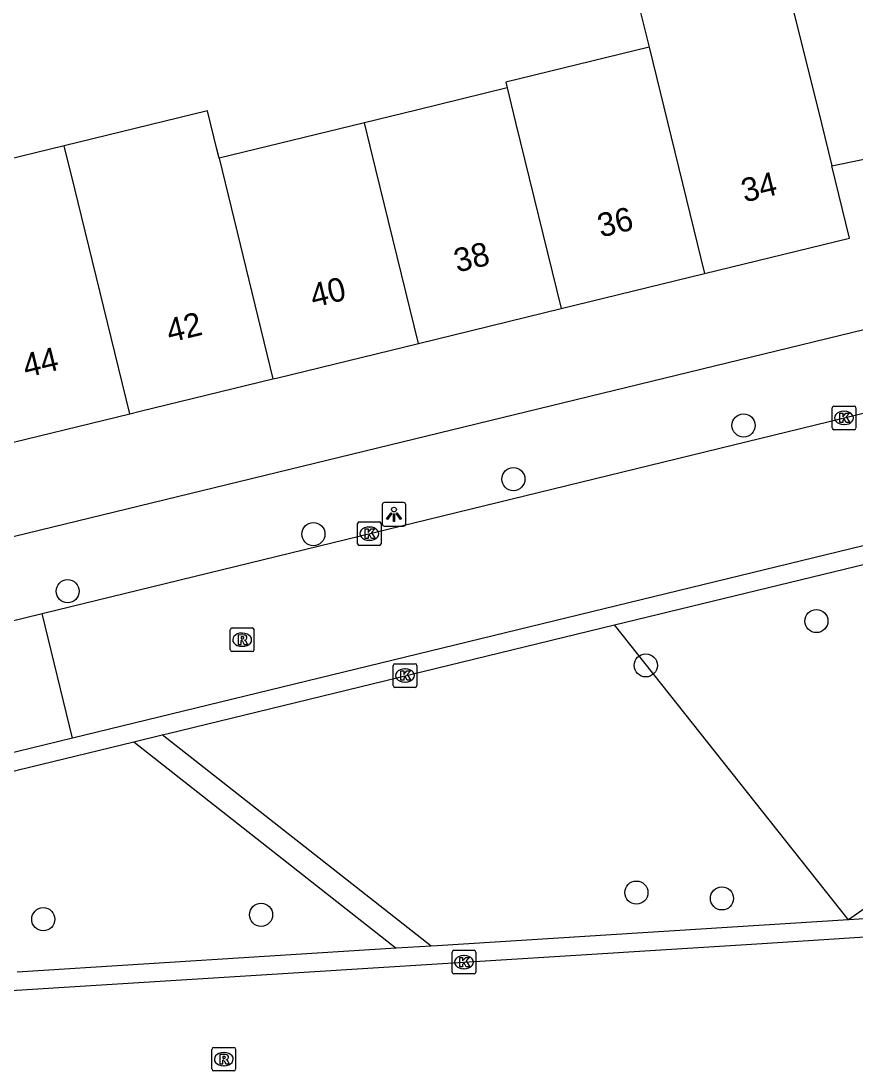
# Model space of a CAD drawing. Extents: x 159053 to 160041, y 380450 to 381422.
# Drawn here: x 159706.69 to 159742.01, y 381263.27 to 381307.71 of the extents above; entities that cross this region are included whole.
import ezdxf

# ---------------------------------------------------------------- set-up
doc = ezdxf.new("R2010")
doc.units = 0
for name, color, linetype in [('IMGEO_Boom', 7, 'Continuous'), ('IMGEO_Groenvoorziening', 7, 'Continuous'), ('IMGEO_Haag', 7, 'Continuous'), ('IMGEO_Kolk', 7, 'Continuous'), ('IMGEO_Lichtpunt', 7, 'Continuous'), ('IMGEO_Pand', 7, 'Continuous'), ('IMGEO_Pand_nummerreeks', 7, 'Continuous'), ('IMGEO_Rijbaan_lokaal_open', 7, 'Continuous'), ('IMGEO_Rioolput', 7, 'Continuous'), ('IMGEO_Voetpad_open', 7, 'Continuous')]:
    doc.layers.add(name, color=color, linetype=linetype)

msp = doc.modelspace()

# ---------------------------------------------------------------- linework, layer by layer
at = {"layer": 'IMGEO_Boom'}
for centre in [(159737.254, 381290.59), (159727.516, 381288.319), (159719.058, 381285.992), (159708.66, 381283.578), (159740.336, 381282.315), (159733.12, 381280.438), (159732.722, 381270.824), (159736.342, 381270.576), (159716.844, 381269.882), (159707.628, 381269.696)]:
    msp.add_circle(centre, 0.489, dxfattribs=at)
at = {"layer": 'IMGEO_Groenvoorziening'}
msp.add_lwpolyline([(159741.695, 381269.671), (159731.791, 381282.148)], dxfattribs=at)
at = {"layer": 'IMGEO_Haag'}
msp.add_lwpolyline([(159752.878, 381277.494), (159741.695, 381269.671)], dxfattribs=at)
at = {"layer": 'IMGEO_Kolk'}
for p, q in [((159741.005, 381290.484), (159741.005, 381291.336)), ((159741.08, 381291.41), (159741.932, 381291.41)), ((159741.493, 381291.19), (159741.518, 381291.19)), ((159742.006, 381291.336), (159742.006, 381290.484)), ((159741.932, 381290.41), (159741.08, 381290.41)), ((159741.516, 381290.63), (159741.491, 381290.63)), ((159720.923, 381285.586), (159720.923, 381286.438)), ((159720.998, 381286.512), (159721.85, 381286.512)), ((159721.411, 381286.292), (159721.436, 381286.292)), ((159721.924, 381286.438), (159721.924, 381285.586)), ((159721.85, 381285.512), (159720.998, 381285.512)), ((159721.434, 381285.732), (159721.409, 381285.732)), ((159722.508, 381280.507), (159723.36, 381280.507)), ((159722.433, 381279.581), (159722.433, 381280.433)), ((159722.921, 381280.287), (159722.946, 381280.287)), ((159723.434, 381280.433), (159723.434, 381279.581)), ((159722.944, 381279.727), (159722.919, 381279.727)), ((159723.36, 381279.507), (159722.508, 381279.507)), ((159724.926, 381267.455), (159724.926, 381268.307)), ((159725.001, 381268.381), (159725.853, 381268.381)), ((159725.414, 381268.161), (159725.439, 381268.161)), ((159725.927, 381268.307), (159725.927, 381267.455)), ((159725.853, 381267.381), (159725.001, 381267.381)), ((159725.437, 381267.601), (159725.412, 381267.601))]:
    msp.add_line(p, q, dxfattribs=at)
for points in [[(159741.005, 381290.484), (159741.005, 381291.336)], [(159741.08, 381291.41), (159741.932, 381291.41)], [(159742.006, 381291.336), (159742.006, 381290.484)], [(159741.326, 381291.11), (159741.449, 381291.11), (159741.449, 381290.959), (159741.579, 381291.11), (159741.743, 381291.11), (159741.597, 381290.959), (159741.75, 381290.71), (159741.598, 381290.71), (159741.513, 381290.874), (159741.449, 381290.807), (159741.449, 381290.71), (159741.326, 381290.71), (159741.326, 381291.11)], [(159741.932, 381290.41), (159741.08, 381290.41)], [(159720.923, 381285.586), (159720.923, 381286.438)], [(159720.998, 381286.512), (159721.85, 381286.512)], [(159721.924, 381286.438), (159721.924, 381285.586)], [(159721.244, 381286.212), (159721.367, 381286.212), (159721.367, 381286.061), (159721.497, 381286.212), (159721.661, 381286.212), (159721.515, 381286.061), (159721.668, 381285.812), (159721.516, 381285.812), (159721.431, 381285.976), (159721.367, 381285.909), (159721.367, 381285.812), (159721.244, 381285.812), (159721.244, 381286.212)], [(159721.85, 381285.512), (159720.998, 381285.512)], [(159722.508, 381280.507), (159723.36, 381280.507)], [(159722.433, 381279.581), (159722.433, 381280.433)], [(159722.754, 381280.207), (159722.877, 381280.207), (159722.877, 381280.056), (159723.007, 381280.207), (159723.171, 381280.207), (159723.025, 381280.056), (159723.178, 381279.807), (159723.026, 381279.807), (159722.941, 381279.971), (159722.877, 381279.904), (159722.877, 381279.807), (159722.754, 381279.807), (159722.754, 381280.207)], [(159723.434, 381280.433), (159723.434, 381279.581)], [(159723.36, 381279.507), (159722.508, 381279.507)], [(159724.926, 381267.455), (159724.926, 381268.307)], [(159725.001, 381268.381), (159725.853, 381268.381)], [(159725.247, 381268.081), (159725.37, 381268.081), (159725.37, 381267.93), (159725.5, 381268.081), (159725.664, 381268.081), (159725.518, 381267.93), (159725.671, 381267.681), (159725.519, 381267.681), (159725.434, 381267.845), (159725.37, 381267.778), (159725.37, 381267.681), (159725.247, 381267.681), (159725.247, 381268.081)], [(159725.927, 381268.307), (159725.927, 381267.455)], [(159725.853, 381267.381), (159725.001, 381267.381)]]:
    msp.add_lwpolyline(points, dxfattribs=at)
for centre, start, end in [((159741.082, 381291.334), 91.552, 178.448), ((159741.082, 381291.334), 91.552, 178.448), ((159741.93, 381291.334), 1.552, 88.448), ((159741.93, 381291.334), 1.552, 88.448), ((159741.082, 381290.486), 181.552, 268.448), ((159741.082, 381290.486), 181.552, 268.448), ((159741.93, 381290.486), 271.552, 358.448), ((159741.93, 381290.486), 271.552, 358.448), ((159721, 381286.436), 91.552, 178.448), ((159721, 381286.436), 91.552, 178.448), ((159721.848, 381286.436), 1.552, 88.448), ((159721.848, 381286.436), 1.552, 88.448), ((159721, 381285.588), 181.552, 268.448), ((159721, 381285.588), 181.552, 268.448), ((159721.848, 381285.588), 271.552, 358.448), ((159721.848, 381285.588), 271.552, 358.448), ((159722.51, 381280.431), 91.552, 178.448), ((159722.51, 381280.431), 91.552, 178.448), ((159723.358, 381280.431), 1.552, 88.448), ((159723.358, 381280.431), 1.552, 88.448), ((159722.51, 381279.583), 181.552, 268.448), ((159722.51, 381279.583), 181.552, 268.448), ((159723.358, 381279.583), 271.552, 358.448), ((159723.358, 381279.583), 271.552, 358.448), ((159725.003, 381268.305), 91.552, 178.448), ((159725.003, 381268.305), 91.552, 178.448), ((159725.851, 381268.305), 1.552, 88.448), ((159725.851, 381268.305), 1.552, 88.448), ((159725.003, 381267.457), 181.552, 268.448), ((159725.003, 381267.457), 181.552, 268.448), ((159725.851, 381267.457), 271.552, 358.448), ((159725.851, 381267.457), 271.552, 358.448)]:
    msp.add_arc(centre, 0.0765, start, end, dxfattribs=at)
for centre, major_axis, ratio, start_param, end_param in [((159741.492, 381290.91), (-0.387, 0.002), 0.722429, 4.712389, 7.853982), ((159741.517, 381290.91), (-0.39, 0.002), 0.717154, 1.570796, 4.712389), ((159721.41, 381286.012), (-0.387, 0.002), 0.722429, 4.712389, 7.853982), ((159721.435, 381286.012), (-0.39, 0.002), 0.717154, 1.570796, 4.712389), ((159722.92, 381280.007), (-0.387, 0.002), 0.722429, 4.712389, 7.853982), ((159722.945, 381280.007), (-0.39, 0.002), 0.717154, 1.570796, 4.712389), ((159725.413, 381267.881), (-0.387, 0.002), 0.722429, 4.712389, 7.853982), ((159725.438, 381267.881), (-0.39, 0.002), 0.717154, 1.570796, 4.712389)]:
    msp.add_ellipse(centre, major_axis=major_axis, ratio=ratio, start_param=start_param, end_param=end_param, dxfattribs=at)
at = {"layer": 'IMGEO_Lichtpunt'}
for p, q in [((159721.967, 381287.234), (159721.967, 381286.427)), ((159721.967, 381287.234), (159721.967, 381286.427)), ((159722.869, 381287.329), (159722.061, 381287.329)), ((159722.869, 381287.329), (159722.061, 381287.329)), ((159722.963, 381286.427), (159722.963, 381287.234)), ((159722.963, 381286.427), (159722.963, 381287.234)), ((159722.061, 381286.333), (159722.869, 381286.333)), ((159722.061, 381286.333), (159722.869, 381286.333))]:
    msp.add_line(p, q, dxfattribs=at)
for points in [[(159722.341, 381286.898), (159722.38, 381286.87), (159722.192, 381286.608), (159722.154, 381286.635), (159722.341, 381286.898)], [(159722.443, 381286.85), (159722.49, 381286.85), (159722.49, 381286.528), (159722.443, 381286.528), (159722.443, 381286.85)], [(159722.553, 381286.87), (159722.591, 381286.897), (159722.778, 381286.635), (159722.739, 381286.607), (159722.553, 381286.87)]]:
    msp.add_lwpolyline(points, dxfattribs=at)
msp.add_circle((159722.466, 381287.032), 0.0994, dxfattribs=at)
for centre, start, end in [((159722.061, 381287.234), 90, 180), ((159722.061, 381287.234), 90, 180), ((159722.869, 381287.234), 0, 90), ((159722.869, 381287.234), 0, 90), ((159722.061, 381286.427), 180, 270), ((159722.061, 381286.427), 180, 270), ((159722.869, 381286.427), 270, 0), ((159722.869, 381286.427), 270, 360)]:
    msp.add_arc(centre, 0.0946, start, end, dxfattribs=at)
at = {"layer": 'IMGEO_Pand'}
for points in [[(159738.599, 381311.243), (159732.486, 381309.713), (159733.264, 381306.606)], [(159738.599, 381311.243), (159740.551, 381303.371), (159740.988, 381301.579)], [(159733.264, 381306.606), (159727.195, 381305.125), (159727.256, 381304.876)], [(159733.264, 381306.606), (159735.605, 381297.017)], [(159727.256, 381304.876), (159723.417, 381303.94), (159721.22, 381303.405)], [(159727.256, 381304.876), (159727.612, 381303.416), (159729.536, 381295.537)], [(159715.065, 381301.903), (159714.972, 381302.284), (159714.576, 381303.907), (159708.514, 381302.428)], [(159721.22, 381303.405), (159715.065, 381301.903)], [(159723.5, 381294.064), (159721.702, 381301.429), (159721.22, 381303.405)], [(159708.514, 381302.428), (159702.492, 381300.959), (159702.935, 381299.144), (159704.075, 381294.472), (159705.256, 381289.629), (159705.26, 381289.614), (159711.284, 381291.084)], [(159711.284, 381291.084), (159709.395, 381298.82), (159708.959, 381300.604), (159708.514, 381302.428)], [(159715.065, 381301.903), (159717.344, 381292.562)], [(159735.605, 381297.017), (159741.736, 381298.513), (159740.988, 381301.579)], [(159729.536, 381295.537), (159735.605, 381297.017)], [(159723.5, 381294.064), (159729.536, 381295.537)], [(159717.344, 381292.562), (159717.557, 381292.614), (159723.5, 381294.064)], [(159711.284, 381291.084), (159711.722, 381291.191), (159717.344, 381292.562)]]:
    msp.add_lwpolyline(points, dxfattribs=at)
at = {"layer": 'IMGEO_Rijbaan_lokaal_open'}
for points in [[(159707.58, 381282.635), (159746.715, 381292.18), (159756.45, 381294.533)], [(159757.726, 381289.253), (159742.312, 381285.497), (159708.869, 381277.351)], [(159704.685, 381281.929), (159707.58, 381282.635)], [(159708.869, 381277.351), (159707.58, 381282.635)], [(159708.869, 381277.351), (159705.974, 381276.646)], [(159690.02, 381265.657), (159738.049, 381268.673), (159753.683, 381269.679)]]:
    msp.add_lwpolyline(points, dxfattribs=at)
at = {"layer": 'IMGEO_Rioolput'}
for p, q in [((159715.542, 381281.098), (159715.542, 381281.95)), ((159715.617, 381282.024), (159716.469, 381282.024)), ((159716.543, 381281.95), (159716.543, 381281.098)), ((159716.03, 381281.804), (159716.055, 381281.804)), ((159716.469, 381281.024), (159715.617, 381281.024)), ((159716.053, 381281.244), (159716.028, 381281.244)), ((159714.766, 381263.347), (159714.766, 381264.199)), ((159714.841, 381264.273), (159715.693, 381264.273)), ((159715.767, 381264.199), (159715.767, 381263.347)), ((159715.254, 381264.053), (159715.279, 381264.053)), ((159715.693, 381263.273), (159714.841, 381263.273)), ((159715.277, 381263.493), (159715.252, 381263.493))]:
    msp.add_line(p, q, dxfattribs=at)
for points in [[(159715.542, 381281.098), (159715.542, 381281.95)], [(159715.617, 381282.024), (159716.469, 381282.024)], [(159716.543, 381281.95), (159716.543, 381281.098)], [(159716.131, 381281.722), (159715.879, 381281.724), (159715.879, 381281.324)], [(159715.879, 381281.324), (159716.003, 381281.324), (159716.003, 381281.486), (159716.014, 381281.486)], [(159716.057, 381281.643), (159716.003, 381281.643), (159716.003, 381281.562)], [(159716.003, 381281.562), (159716.055, 381281.562)], [(159716.061, 381281.457), (159716.132, 381281.324), (159716.272, 381281.324), (159716.207, 381281.45)], [(159716.469, 381281.024), (159715.617, 381281.024)], [(159714.766, 381263.347), (159714.766, 381264.199)], [(159714.841, 381264.273), (159715.693, 381264.273)], [(159715.767, 381264.199), (159715.767, 381263.347)], [(159715.355, 381263.971), (159715.103, 381263.973), (159715.103, 381263.573)], [(159715.103, 381263.573), (159715.227, 381263.573), (159715.227, 381263.735), (159715.238, 381263.735)], [(159715.281, 381263.892), (159715.227, 381263.892), (159715.227, 381263.811)], [(159715.227, 381263.811), (159715.279, 381263.811)], [(159715.285, 381263.706), (159715.356, 381263.573), (159715.496, 381263.573), (159715.431, 381263.699)], [(159715.693, 381263.273), (159714.841, 381263.273)]]:
    msp.add_lwpolyline(points, dxfattribs=at)
for centre, radius, start, end in [((159715.619, 381281.948), 0.0765, 91.552, 178.448), ((159715.619, 381281.948), 0.0765, 91.552, 178.448), ((159716.467, 381281.948), 0.0765, 1.552, 88.448), ((159716.467, 381281.948), 0.0765, 1.552, 88.448), ((159716.013, 381281.433), 0.0533, 26.0293, 88.6989), ((159716.039, 381281.751), 0.19, 274.7715, 282.9687), ((159716.063, 381281.547), 0.0964, 77.0061, 93.1865), ((159716.077, 381281.604), 0.0378, 276.6634, 79.6772), ((159716.13, 381281.612), 0.109, 350.3612, 89.416), ((159716.128, 381281.612), 0.112, 277.5842, 350.9817), ((159716.112, 381281.397), 0.108, 29.5134, 73.7905), ((159715.619, 381281.1), 0.0765, 181.552, 268.448), ((159715.619, 381281.1), 0.0765, 181.552, 268.448), ((159716.467, 381281.1), 0.0765, 271.552, 358.448), ((159716.467, 381281.1), 0.0765, 271.552, 358.448), ((159714.843, 381264.197), 0.0765, 91.552, 178.448), ((159714.843, 381264.197), 0.0765, 91.552, 178.448), ((159715.691, 381264.197), 0.0765, 1.552, 88.448), ((159715.691, 381264.197), 0.0765, 1.552, 88.448), ((159715.237, 381263.682), 0.0533, 26.0293, 88.6989), ((159715.263, 381264), 0.19, 274.7715, 282.9687), ((159715.287, 381263.796), 0.0964, 77.0061, 93.1865), ((159715.301, 381263.853), 0.0378, 276.6634, 79.6772), ((159715.354, 381263.861), 0.109, 350.3612, 89.416), ((159715.352, 381263.861), 0.112, 277.5842, 350.9817), ((159715.336, 381263.646), 0.108, 29.5134, 73.7905), ((159714.843, 381263.349), 0.0765, 181.552, 268.448), ((159714.843, 381263.349), 0.0765, 181.552, 268.448), ((159715.691, 381263.349), 0.0765, 271.552, 358.448), ((159715.691, 381263.349), 0.0765, 271.552, 358.448)]:
    msp.add_arc(centre, radius, start, end, dxfattribs=at)
for centre, major_axis, ratio, start_param, end_param in [((159716.029, 381281.524), (-0.387, 0.002), 0.722429, 4.712389, 7.853982), ((159716.054, 381281.524), (-0.39, 0.002), 0.717154, 1.570796, 4.712389), ((159715.253, 381263.773), (-0.387, 0.002), 0.722429, 4.712389, 7.853982), ((159715.278, 381263.773), (-0.39, 0.002), 0.717154, 1.570796, 4.712389)]:
    msp.add_ellipse(centre, major_axis=major_axis, ratio=ratio, start_param=start_param, end_param=end_param, dxfattribs=at)
at = {"layer": 'IMGEO_Voetpad_open'}
for points in [[(159788.825, 381305.954), (159667.86, 381276.518)], [(159740.988, 381301.579), (159745.687, 381302.548)], [(159731.791, 381282.148), (159755.471, 381287.901)], [(159712.655, 381277.497), (159712.909, 381277.559), (159731.791, 381282.148)], [(159711.466, 381277.209), (159712.655, 381277.497)], [(159724.032, 381268.559), (159712.655, 381277.497)], [(159702.616, 381275.058), (159711.466, 381277.209)], [(159711.466, 381277.209), (159722.557, 381268.466)], [(159757.599, 381270.672), (159741.695, 381269.671)], [(159741.695, 381269.671), (159724.29, 381268.575), (159724.032, 381268.559)], [(159724.032, 381268.559), (159722.557, 381268.466)], [(159722.557, 381268.466), (159706.521, 381267.457)]]:
    msp.add_lwpolyline(points, dxfattribs=at)

# ---------------------------------------------------------------- texts
at = {"layer": 'IMGEO_Pand_nummerreeks'}
for s, p in [('34', (159737.296, 381300.024)), ('36', (159731.217, 381298.541)), ('38', (159725.14, 381297.058)), ('40', (159719.061, 381295.575)), ('42', (159712.977, 381294.09)), ('44', (159706.899, 381292.608))]:
    msp.add_text(s, height=1, rotation=13.7109, dxfattribs=at).set_placement(p)

doc.saveas('drawing.dxf')
